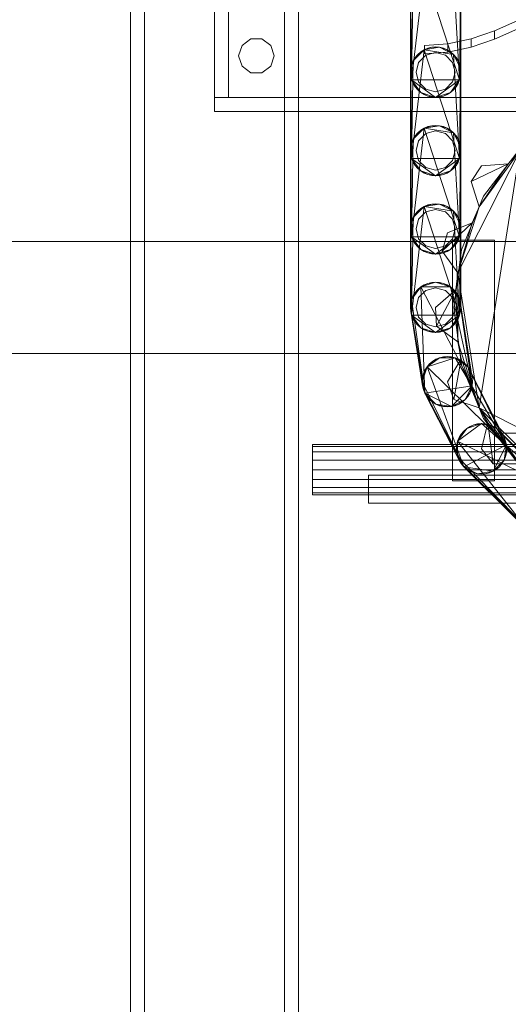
# Model space of a CAD drawing. Header units: millimetres. Extents: x -2233 to 61924, y -68080 to 6847.
# Tile 988 of 1022: x 59777 to 59951, y 1118 to 1469. Entities that reach past the tile are written whole.
import ezdxf

# ---------------------------------------------------------------- set-up
doc = ezdxf.new("R2010")
doc.units = ezdxf.units.MM
doc.layers.add('lateral_secador', color=7, linetype='Continuous', lineweight=0)

msp = doc.modelspace()

# ---------------------------------------------------------------- linework, layer by layer
at = {"layer": 'lateral_secador'}
for p, q in [((59816.134, 2556.5), (59816.134, 20)), ((59821.134, 20), (59821.134, 2556.5)), ((59871.134, 2556.5), (59871.134, 20)), ((59876.134, 20), (59876.134, 2556.5)), ((59846.134, 1491.5), (59846.134, 1441.5)), ((59851.134, 1441.5), (59851.134, 1491.5)), ((59916.575, 1447.719), (59921.048, 1486.519)), ((59921.048, 1486.519), (59933.692, 1447.719)), ((59931.497, 1484.864), (59933.692, 1447.719)), ((59916.575, 1447.719), (59917.114, 1482.586)), ((59916.134, 1450.5), (59916.245, 1479.908)), ((59916.134, 1478.5), (59916.134, 1450.5)), ((59916.575, 1447.719), (59916.245, 1479.908)), ((59934.023, 1479.908), (59933.692, 1447.719)), ((59934.023, 1479.908), (59934.134, 1450.5)), ((59934.134, 1450.5), (59934.134, 1478.5)), ((59954.467, 1469), (59946.134, 1465.272)), ((59946.134, 1465.272), (59937.801, 1462.412)), ((59954.467, 1466), (59946.134, 1462.272)), ((59946.134, 1465.272), (59946.134, 1462.272)), ((59855.997, 1460.082), (59854.784, 1456.35)), ((59859.172, 1462.389), (59855.997, 1460.082)), ((59863.096, 1462.389), (59859.172, 1462.389)), ((59866.271, 1460.082), (59863.096, 1462.389)), ((59867.484, 1456.35), (59866.271, 1460.082)), ((59929.467, 1460.613), (59921.134, 1460)), ((59921.134, 1460), (59921.134, 1457)), ((59937.801, 1462.412), (59929.467, 1460.613)), ((59929.467, 1460.613), (59929.467, 1457.613)), ((59937.801, 1462.412), (59937.801, 1459.412)), ((59946.134, 1462.272), (59937.801, 1459.412)), ((59854.784, 1456.35), (59855.997, 1452.618)), ((59866.271, 1452.618), (59867.484, 1456.35)), ((59916.575, 1419.719), (59921.048, 1458.519)), ((59917.114, 1454.586), (59921.048, 1458.519)), ((59917.114, 1454.586), (59918.771, 1456.864)), ((59918.771, 1456.864), (59917.853, 1455.79)), ((59918.771, 1456.864), (59921.048, 1458.519)), ((59919.843, 1457.781), (59918.771, 1456.864)), ((59921.634, 1456.562), (59919.072, 1454)), ((59921.048, 1458.519), (59919.843, 1457.781)), ((59921.048, 1458.519), (59923.726, 1459.389)), ((59921.048, 1458.519), (59926.542, 1459.389)), ((59922.353, 1459.059), (59921.048, 1458.519)), ((59921.048, 1458.519), (59931.497, 1456.864)), ((59921.048, 1458.519), (59933.692, 1419.719)), ((59929.467, 1457.613), (59921.134, 1457)), ((59925.134, 1457.5), (59921.634, 1456.562)), ((59923.726, 1459.389), (59922.353, 1459.059)), ((59925.134, 1459.5), (59923.726, 1459.389)), ((59923.726, 1459.389), (59926.542, 1459.389)), ((59926.542, 1459.389), (59925.134, 1459.5)), ((59928.634, 1456.562), (59925.134, 1457.5)), ((59926.542, 1459.389), (59929.22, 1458.519)), ((59927.915, 1459.059), (59926.542, 1459.389)), ((59926.542, 1459.389), (59931.497, 1456.864)), ((59929.22, 1458.519), (59927.915, 1459.059)), ((59931.196, 1454), (59928.634, 1456.562)), ((59929.22, 1458.519), (59931.497, 1456.864)), ((59930.425, 1457.781), (59929.22, 1458.519)), ((59937.801, 1459.412), (59929.467, 1457.613)), ((59931.497, 1456.864), (59930.425, 1457.781)), ((59931.497, 1456.864), (59933.153, 1454.586)), ((59932.415, 1455.79), (59931.497, 1456.864)), ((59931.497, 1456.864), (59934.023, 1451.908)), ((59931.497, 1456.864), (59933.692, 1419.719)), ((59855.997, 1452.618), (59859.172, 1450.311)), ((59863.096, 1450.311), (59866.271, 1452.618)), ((59916.245, 1451.908), (59917.114, 1454.586)), ((59916.575, 1453.281), (59916.245, 1451.908)), ((59917.114, 1454.586), (59916.575, 1453.281)), ((59916.575, 1419.719), (59917.114, 1454.586)), ((59917.853, 1455.79), (59917.114, 1454.586)), ((59919.072, 1454), (59918.134, 1450.5)), ((59932.134, 1450.5), (59931.196, 1454)), ((59933.153, 1454.586), (59932.415, 1455.79)), ((59933.153, 1454.586), (59934.023, 1451.908)), ((59933.692, 1453.281), (59933.153, 1454.586)), ((59934.023, 1451.908), (59933.692, 1453.281)), ((59859.172, 1450.311), (59863.096, 1450.311)), ((59916.134, 1422.5), (59916.245, 1451.908)), ((59916.245, 1451.908), (59916.134, 1450.5)), ((59916.134, 1450.5), (59916.134, 1422.5)), ((59916.575, 1447.719), (59916.134, 1450.5)), ((59916.134, 1450.5), (59916.245, 1449.092)), ((59916.575, 1419.719), (59916.245, 1451.908)), ((59916.245, 1449.092), (59916.575, 1447.719)), ((59918.134, 1450.5), (59919.072, 1447)), ((59931.196, 1447), (59932.134, 1450.5)), ((59934.023, 1451.908), (59933.692, 1419.719)), ((59934.134, 1450.5), (59933.692, 1447.719)), ((59933.692, 1447.719), (59934.023, 1449.092)), ((59934.023, 1451.908), (59934.134, 1422.5)), ((59934.134, 1450.5), (59934.023, 1451.908)), ((59934.023, 1449.092), (59934.134, 1450.5)), ((59934.134, 1422.5), (59934.134, 1450.5)), ((59917.853, 1445.21), (59916.575, 1447.719)), ((59916.575, 1447.719), (59917.114, 1446.414)), ((59919.843, 1443.219), (59916.575, 1447.719)), ((59925.134, 1441.5), (59916.575, 1447.719)), ((59933.692, 1447.719), (59916.575, 1447.719)), ((59917.114, 1446.414), (59917.853, 1445.21)), ((59919.072, 1447), (59921.634, 1444.438)), ((59933.692, 1447.719), (59925.134, 1441.5)), ((59928.634, 1444.438), (59931.196, 1447)), ((59933.692, 1447.719), (59930.425, 1443.219)), ((59933.692, 1447.719), (59932.415, 1445.21)), ((59932.415, 1445.21), (59933.153, 1446.414)), ((59933.153, 1446.414), (59933.692, 1447.719)), ((59919.843, 1443.219), (59917.853, 1445.21)), ((59917.853, 1445.21), (59918.771, 1444.136)), ((59918.771, 1444.136), (59919.843, 1443.219)), ((59922.353, 1441.941), (59919.843, 1443.219)), ((59919.843, 1443.219), (59921.048, 1442.481)), ((59925.134, 1441.5), (59919.843, 1443.219)), ((59921.048, 1442.481), (59922.353, 1441.941)), ((59921.634, 1444.438), (59925.134, 1443.5)), ((59925.134, 1443.5), (59928.634, 1444.438)), ((59930.425, 1443.219), (59925.134, 1441.5)), ((59930.425, 1443.219), (59927.915, 1441.941)), ((59927.915, 1441.941), (59929.22, 1442.481)), ((59929.22, 1442.481), (59930.425, 1443.219)), ((59932.415, 1445.21), (59930.425, 1443.219)), ((59930.425, 1443.219), (59931.497, 1444.136)), ((59931.497, 1444.136), (59932.415, 1445.21)), ((59846.134, 1441.5), (60176.134, 1441.5)), ((59846.134, 1441.5), (59846.134, 1436.5)), ((59846.134, 1441.5), (59851.134, 1441.5)), ((59925.134, 1441.5), (59922.353, 1441.941)), ((59922.353, 1441.941), (59923.726, 1441.611)), ((59923.726, 1441.611), (59925.134, 1441.5)), ((59927.915, 1441.941), (59925.134, 1441.5)), ((59925.134, 1441.5), (59926.542, 1441.611)), ((59926.542, 1441.611), (59927.915, 1441.941)), ((59846.134, 1436.5), (60176.134, 1436.5)), ((59925.134, 1431.5), (59923.726, 1431.389)), ((59926.542, 1431.389), (59925.134, 1431.5)), ((59916.575, 1391.719), (59921.048, 1430.519)), ((59917.114, 1426.586), (59921.048, 1430.519)), ((59917.114, 1426.586), (59918.771, 1428.864)), ((59918.771, 1428.864), (59917.853, 1427.79)), ((59918.771, 1428.864), (59921.048, 1430.519)), ((59919.843, 1429.781), (59918.771, 1428.864)), ((59921.634, 1428.562), (59919.072, 1426)), ((59921.048, 1430.519), (59919.843, 1429.781)), ((59921.048, 1430.519), (59923.726, 1431.389)), ((59921.048, 1430.519), (59926.542, 1431.389)), ((59922.353, 1431.059), (59921.048, 1430.519)), ((59921.048, 1430.519), (59931.497, 1428.864)), ((59921.048, 1430.519), (59933.692, 1391.719)), ((59925.134, 1429.5), (59921.634, 1428.562)), ((59923.726, 1431.389), (59922.353, 1431.059)), ((59923.726, 1431.389), (59926.542, 1431.389)), ((59928.634, 1428.562), (59925.134, 1429.5)), ((59926.542, 1431.389), (59929.22, 1430.519)), ((59927.915, 1431.059), (59926.542, 1431.389)), ((59926.542, 1431.389), (59931.497, 1428.864)), ((59929.22, 1430.519), (59927.915, 1431.059)), ((59931.196, 1426), (59928.634, 1428.562)), ((59929.22, 1430.519), (59931.497, 1428.864)), ((59930.425, 1429.781), (59929.22, 1430.519)), ((59931.497, 1428.864), (59930.425, 1429.781)), ((59931.497, 1428.864), (59933.153, 1426.586)), ((59932.415, 1427.79), (59931.497, 1428.864)), ((59931.497, 1428.864), (59934.023, 1423.908)), ((59931.497, 1428.864), (59933.692, 1391.719)), ((59916.245, 1423.908), (59917.114, 1426.586)), ((59916.575, 1425.281), (59916.245, 1423.908)), ((59917.114, 1426.586), (59916.575, 1425.281)), ((59916.575, 1391.719), (59917.114, 1426.586)), ((59917.853, 1427.79), (59917.114, 1426.586)), ((59919.072, 1426), (59918.134, 1422.5)), ((59932.134, 1422.5), (59931.196, 1426)), ((59933.153, 1426.586), (59932.415, 1427.79)), ((59933.153, 1426.586), (59934.023, 1423.908)), ((59933.692, 1425.281), (59933.153, 1426.586)), ((59934.023, 1423.908), (59933.692, 1425.281)), ((59916.134, 1394.5), (59916.245, 1423.908)), ((59916.245, 1423.908), (59916.134, 1422.5)), ((59916.134, 1422.5), (59916.134, 1394.5)), ((59916.575, 1419.719), (59916.134, 1422.5)), ((59916.134, 1422.5), (59916.245, 1421.092)), ((59916.575, 1391.719), (59916.245, 1423.908)), ((59916.245, 1421.092), (59916.575, 1419.719)), ((59918.134, 1422.5), (59919.072, 1419)), ((59931.196, 1419), (59932.134, 1422.5)), ((59933.107, 1378.858), (59955.273, 1422.361)), ((59934.023, 1423.908), (59933.692, 1391.719)), ((59934.134, 1422.5), (59933.692, 1419.719)), ((59933.692, 1419.719), (59934.023, 1421.092)), ((59934.023, 1423.908), (59934.134, 1394.5)), ((59934.134, 1422.5), (59934.023, 1423.908)), ((59934.023, 1421.092), (59934.134, 1422.5)), ((59934.134, 1394.5), (59934.134, 1422.5)), ((59940.745, 1402.365), (59955.273, 1422.361)), ((59940.745, 1330.635), (59955.273, 1422.361)), ((59954.919, 1422.715), (59942.285, 1406.25)), ((59955.273, 1422.361), (59951.062, 1417.806)), ((59917.853, 1417.21), (59916.575, 1419.719)), ((59916.575, 1419.719), (59917.114, 1418.414)), ((59919.843, 1415.219), (59916.575, 1419.719)), ((59925.134, 1413.5), (59916.575, 1419.719)), ((59933.692, 1419.719), (59916.575, 1419.719)), ((59917.114, 1418.414), (59917.853, 1417.21)), ((59919.072, 1419), (59921.634, 1416.438)), ((59933.692, 1419.719), (59925.134, 1413.5)), ((59928.634, 1416.438), (59931.196, 1419)), ((59933.692, 1419.719), (59930.425, 1415.219)), ((59933.692, 1419.719), (59932.415, 1417.21)), ((59932.415, 1417.21), (59933.153, 1418.414)), ((59933.153, 1418.414), (59933.692, 1419.719)), ((59937.808, 1411.435), (59951.062, 1417.806)), ((59940.745, 1402.365), (59951.062, 1417.806)), ((59951.062, 1417.806), (59941.558, 1417.05)), ((59919.843, 1415.219), (59917.853, 1417.21)), ((59917.853, 1417.21), (59918.771, 1416.136)), ((59918.771, 1416.136), (59919.843, 1415.219)), ((59922.353, 1413.941), (59919.843, 1415.219)), ((59919.843, 1415.219), (59921.048, 1414.481)), ((59925.134, 1413.5), (59919.843, 1415.219)), ((59921.048, 1414.481), (59922.353, 1413.941)), ((59921.634, 1416.438), (59925.134, 1415.5)), ((59925.134, 1413.5), (59922.353, 1413.941)), ((59922.353, 1413.941), (59923.726, 1413.611)), ((59925.134, 1415.5), (59928.634, 1416.438)), ((59930.425, 1415.219), (59925.134, 1413.5)), ((59927.915, 1413.941), (59925.134, 1413.5)), ((59926.542, 1413.611), (59927.915, 1413.941)), ((59930.425, 1415.219), (59927.915, 1413.941)), ((59927.915, 1413.941), (59929.22, 1414.481)), ((59929.22, 1414.481), (59930.425, 1415.219)), ((59932.415, 1417.21), (59930.425, 1415.219)), ((59930.425, 1415.219), (59931.497, 1416.136)), ((59931.497, 1416.136), (59932.415, 1417.21)), ((59941.558, 1417.05), (59937.808, 1411.435)), ((59923.726, 1413.611), (59925.134, 1413.5)), ((59925.134, 1413.5), (59926.542, 1413.611)), ((59937.808, 1411.435), (59940.745, 1402.365)), ((59921.048, 1402.519), (59923.726, 1403.389)), ((59921.048, 1402.519), (59926.542, 1403.389)), ((59923.726, 1403.389), (59922.353, 1403.059)), ((59925.134, 1403.5), (59923.726, 1403.389)), ((59923.726, 1403.389), (59926.542, 1403.389)), ((59926.542, 1403.389), (59925.134, 1403.5)), ((59926.542, 1403.389), (59929.22, 1402.519)), ((59927.915, 1403.059), (59926.542, 1403.389)), ((59926.542, 1403.389), (59931.497, 1400.864)), ((59942.285, 1406.25), (59934.343, 1387.076)), ((59916.575, 1363.719), (59921.048, 1402.519)), ((59917.114, 1398.586), (59921.048, 1402.519)), ((59917.114, 1398.586), (59918.771, 1400.864)), ((59918.771, 1400.864), (59917.853, 1399.79)), ((59918.771, 1400.864), (59921.048, 1402.519)), ((59919.843, 1401.781), (59918.771, 1400.864)), ((59921.634, 1400.562), (59919.072, 1398)), ((59921.048, 1402.519), (59919.843, 1401.781)), ((59922.353, 1403.059), (59921.048, 1402.519)), ((59921.048, 1402.519), (59931.497, 1400.864)), ((59921.048, 1402.519), (59933.692, 1363.719)), ((59925.134, 1401.5), (59921.634, 1400.562)), ((59928.634, 1400.562), (59925.134, 1401.5)), ((59929.22, 1402.519), (59927.915, 1403.059)), ((59931.196, 1398), (59928.634, 1400.562)), ((59929.22, 1402.519), (59931.497, 1400.864)), ((59930.425, 1401.781), (59929.22, 1402.519)), ((59931.497, 1400.864), (59930.425, 1401.781)), ((59931.497, 1400.864), (59933.153, 1398.586)), ((59932.415, 1399.79), (59931.497, 1400.864)), ((59931.497, 1400.864), (59934.023, 1395.908)), ((59931.497, 1400.864), (59933.692, 1363.719)), ((59933.107, 1378.858), (59940.745, 1402.365)), ((59940.745, 1402.365), (59938.148, 1396.732)), ((59916.245, 1395.908), (59917.114, 1398.586)), ((59916.575, 1397.281), (59916.245, 1395.908)), ((59917.114, 1398.586), (59916.575, 1397.281)), ((59916.575, 1363.719), (59917.114, 1398.586)), ((59917.853, 1399.79), (59917.114, 1398.586)), ((59919.072, 1398), (59918.134, 1394.5)), ((59927.511, 1386.576), (59938.148, 1396.732)), ((59938.148, 1396.732), (59929.343, 1393.075)), ((59932.134, 1394.5), (59931.196, 1398)), ((59933.153, 1398.586), (59932.415, 1399.79)), ((59933.107, 1378.858), (59938.148, 1396.732)), ((59933.153, 1398.586), (59934.023, 1395.908)), ((59933.692, 1397.281), (59933.153, 1398.586)), ((59934.023, 1395.908), (59933.692, 1397.281)), ((59916.134, 1366.5), (59916.245, 1395.908)), ((59916.245, 1395.908), (59916.134, 1394.5)), ((59916.134, 1394.5), (59916.134, 1366.5)), ((59916.575, 1391.719), (59916.134, 1394.5)), ((59916.134, 1394.5), (59916.245, 1393.092)), ((59916.575, 1363.719), (59916.245, 1395.908)), ((59916.245, 1393.092), (59916.575, 1391.719)), ((59918.134, 1394.5), (59919.072, 1391)), ((59929.343, 1393.075), (59927.511, 1386.576)), ((59931.196, 1391), (59932.134, 1394.5)), ((59934.023, 1395.908), (59933.692, 1363.719)), ((59934.134, 1394.5), (59933.692, 1391.719)), ((59933.692, 1391.719), (59934.023, 1393.092)), ((59934.023, 1395.908), (59934.134, 1366.5)), ((59934.134, 1394.5), (59934.023, 1395.908)), ((59934.023, 1393.092), (59934.134, 1394.5)), ((59934.134, 1366.5), (59934.134, 1394.5)), ((40811.134, 1390), (60111.134, 1390)), ((59917.853, 1389.21), (59916.575, 1391.719)), ((59916.575, 1391.719), (59917.114, 1390.414)), ((59919.843, 1387.219), (59916.575, 1391.719)), ((59925.134, 1385.5), (59916.575, 1391.719)), ((59933.692, 1391.719), (59916.575, 1391.719)), ((59917.114, 1390.414), (59917.853, 1389.21)), ((59919.072, 1391), (59921.634, 1388.438)), ((59933.692, 1391.719), (59925.134, 1385.5)), ((59928.634, 1388.438), (59931.196, 1391)), ((59933.692, 1391.719), (59930.425, 1387.219)), ((59931.134, 1390.5), (59946.134, 1390.5)), ((59931.134, 1390.5), (59931.134, 1304.5)), ((59933.692, 1391.719), (59932.415, 1389.21)), ((59932.415, 1389.21), (59933.153, 1390.414)), ((59933.153, 1390.414), (59933.692, 1391.719)), ((59946.134, 1304.5), (59946.134, 1390.5)), ((59919.843, 1387.219), (59917.853, 1389.21)), ((59917.853, 1389.21), (59918.771, 1388.136)), ((59918.771, 1388.136), (59919.843, 1387.219)), ((59922.353, 1385.941), (59919.843, 1387.219)), ((59919.843, 1387.219), (59921.048, 1386.481)), ((59925.134, 1385.5), (59919.843, 1387.219)), ((59921.048, 1386.481), (59922.353, 1385.941)), ((59921.634, 1388.438), (59925.134, 1387.5)), ((59925.134, 1385.5), (59922.353, 1385.941)), ((59922.353, 1385.941), (59923.726, 1385.611)), ((59925.134, 1387.5), (59928.634, 1388.438)), ((59930.425, 1387.219), (59925.134, 1385.5)), ((59927.915, 1385.941), (59925.134, 1385.5)), ((59926.542, 1385.611), (59927.915, 1385.941)), ((59927.511, 1386.576), (59933.107, 1378.858)), ((59930.425, 1387.219), (59927.915, 1385.941)), ((59927.915, 1385.941), (59929.22, 1386.481)), ((59929.22, 1386.481), (59930.425, 1387.219)), ((59932.415, 1389.21), (59930.425, 1387.219)), ((59930.425, 1387.219), (59931.497, 1388.136)), ((59931.497, 1388.136), (59932.415, 1389.21)), ((59934.343, 1387.076), (59931.634, 1366.5)), ((59923.726, 1385.611), (59925.134, 1385.5)), ((59925.134, 1385.5), (59926.542, 1385.611)), ((59933.107, 1378.858), (59932.378, 1372.698)), ((59933.107, 1354.142), (59933.107, 1378.858)), ((59940.745, 1330.635), (59933.107, 1378.858)), ((59919.843, 1373.781), (59925.134, 1375.5)), ((59922.353, 1375.059), (59925.134, 1375.5)), ((59923.726, 1375.389), (59922.353, 1375.059)), ((59925.134, 1375.5), (59923.726, 1375.389)), ((59925.134, 1375.5), (59927.915, 1375.059)), ((59926.542, 1375.389), (59925.134, 1375.5)), ((59925.134, 1375.5), (59930.425, 1373.781)), ((59927.915, 1375.059), (59926.542, 1375.389)), ((59916.575, 1369.281), (59919.843, 1373.781)), ((59916.575, 1369.281), (59917.853, 1371.79)), ((59917.853, 1371.79), (59917.114, 1370.586)), ((59917.853, 1371.79), (59919.843, 1373.781)), ((59918.771, 1372.864), (59917.853, 1371.79)), ((59919.843, 1373.781), (59918.771, 1372.864)), ((59921.634, 1372.562), (59919.072, 1370)), ((59919.843, 1373.781), (59922.353, 1375.059)), ((59921.048, 1374.519), (59919.843, 1373.781)), ((59919.843, 1373.781), (59930.425, 1373.781)), ((59921.323, 1335.839), (59919.843, 1373.781)), ((59919.843, 1373.781), (59938.232, 1338.517)), ((59922.353, 1375.059), (59921.048, 1374.519)), ((59925.134, 1373.5), (59921.634, 1372.562)), ((59928.634, 1372.562), (59925.134, 1373.5)), ((59932.378, 1372.698), (59925.134, 1366.5)), ((59925.4, 1359.753), (59932.378, 1372.698)), ((59927.915, 1375.059), (59930.425, 1373.781)), ((59929.22, 1374.519), (59927.915, 1375.059)), ((59931.196, 1370), (59928.634, 1372.562)), ((59930.425, 1373.781), (59929.22, 1374.519)), ((59930.425, 1373.781), (59932.415, 1371.79)), ((59931.497, 1372.864), (59930.425, 1373.781)), ((59930.425, 1373.781), (59933.692, 1369.281)), ((59930.425, 1373.781), (59938.232, 1338.517)), ((59932.415, 1371.79), (59931.497, 1372.864)), ((59933.107, 1354.142), (59932.378, 1372.698)), ((59932.415, 1371.79), (59933.692, 1369.281)), ((59933.153, 1370.586), (59932.415, 1371.79)), ((59916.134, 1366.5), (59916.575, 1369.281)), ((59916.575, 1369.281), (59916.245, 1367.908)), ((59917.114, 1370.586), (59916.575, 1369.281)), ((59921.323, 1335.839), (59916.575, 1369.281)), ((59919.072, 1370), (59918.134, 1366.5)), ((59932.134, 1366.5), (59931.196, 1370)), ((59933.692, 1369.281), (59933.153, 1370.586)), ((59933.692, 1369.281), (59938.232, 1341.332)), ((59934.023, 1367.908), (59933.692, 1369.281)), ((59933.692, 1369.281), (59938.232, 1338.517)), ((59916.245, 1367.908), (59916.134, 1366.5)), ((59916.575, 1363.719), (59916.134, 1366.5)), ((59916.134, 1366.5), (59916.245, 1365.092)), ((59920.454, 1338.517), (59916.134, 1366.5)), ((59921.323, 1335.839), (59916.134, 1366.5)), ((59916.245, 1365.092), (59916.575, 1363.719)), ((59916.245, 1365.092), (59920.454, 1338.517)), ((59918.134, 1366.5), (59919.072, 1363)), ((59925.134, 1366.5), (59925.4, 1359.753)), ((59931.196, 1363), (59932.134, 1366.5)), ((59931.634, 1366.5), (59934.343, 1345.924)), ((59934.134, 1366.5), (59933.692, 1363.719)), ((59933.692, 1363.719), (59934.023, 1365.092)), ((59938.232, 1341.332), (59934.023, 1367.908)), ((59934.023, 1365.092), (59934.134, 1366.5)), ((59917.853, 1361.21), (59916.575, 1363.719)), ((59916.575, 1363.719), (59917.114, 1362.414)), ((59919.843, 1359.219), (59916.575, 1363.719)), ((59925.134, 1357.5), (59916.575, 1363.719)), ((59933.692, 1363.719), (59916.575, 1363.719)), ((59917.114, 1362.414), (59917.853, 1361.21)), ((59919.843, 1359.219), (59917.853, 1361.21)), ((59917.853, 1361.21), (59918.771, 1360.136)), ((59919.072, 1363), (59921.634, 1360.438)), ((59933.692, 1363.719), (59925.134, 1357.5)), ((59928.634, 1360.438), (59931.196, 1363)), ((59933.692, 1363.719), (59930.425, 1359.219)), ((59932.415, 1361.21), (59930.425, 1359.219)), ((59931.497, 1360.136), (59932.415, 1361.21)), ((59933.692, 1363.719), (59932.415, 1361.21)), ((59932.415, 1361.21), (59933.153, 1362.414)), ((59933.153, 1362.414), (59933.692, 1363.719)), ((59918.771, 1360.136), (59919.843, 1359.219)), ((59922.353, 1357.941), (59919.843, 1359.219)), ((59919.843, 1359.219), (59921.048, 1358.481)), ((59925.134, 1357.5), (59919.843, 1359.219)), ((59921.048, 1358.481), (59922.353, 1357.941)), ((59921.634, 1360.438), (59925.134, 1359.5)), ((59925.134, 1357.5), (59922.353, 1357.941)), ((59922.353, 1357.941), (59923.726, 1357.611)), ((59923.726, 1357.611), (59925.134, 1357.5)), ((59925.134, 1359.5), (59928.634, 1360.438)), ((59930.425, 1359.219), (59925.134, 1357.5)), ((59927.915, 1357.941), (59925.134, 1357.5)), ((59925.134, 1357.5), (59926.542, 1357.611)), ((59925.4, 1359.753), (59933.107, 1354.142)), ((59926.542, 1357.611), (59927.915, 1357.941)), ((59930.425, 1359.219), (59927.915, 1357.941)), ((59927.915, 1357.941), (59929.22, 1358.481)), ((59929.22, 1358.481), (59930.425, 1359.219)), ((59930.425, 1359.219), (59931.497, 1360.136)), ((59940.745, 1330.635), (59933.107, 1354.142)), ((59933.107, 1354.142), (59934.317, 1348.058)), ((40811.134, 1350), (60111.134, 1350)), ((59922.062, 1345.215), (59926.562, 1348.484)), ((59922.062, 1345.215), (59932.124, 1348.484)), ((59922.062, 1345.215), (59924.054, 1347.206)), ((59924.054, 1347.206), (59922.98, 1346.288)), ((59924.054, 1347.206), (59926.562, 1348.484)), ((59925.257, 1347.944), (59924.054, 1347.206)), ((59926.562, 1348.484), (59925.257, 1347.944)), ((59926.562, 1348.484), (59929.343, 1348.925)), ((59927.935, 1348.814), (59926.562, 1348.484)), ((59926.562, 1348.484), (59932.124, 1348.484)), ((59929.343, 1348.925), (59927.935, 1348.814)), ((59929.343, 1348.925), (59932.124, 1348.484)), ((59930.751, 1348.814), (59929.343, 1348.925)), ((59934.317, 1348.058), (59929.343, 1339.925)), ((59932.124, 1348.484), (59930.751, 1348.814)), ((59931.681, 1333.589), (59934.317, 1348.058)), ((59932.124, 1348.484), (59934.634, 1347.206)), ((59933.429, 1347.944), (59932.124, 1348.484)), ((59932.124, 1348.484), (59936.624, 1345.215)), ((59932.124, 1348.484), (59950.448, 1317.358)), ((59934.634, 1347.206), (59933.429, 1347.944)), ((59940.745, 1330.635), (59934.317, 1348.058)), ((59934.634, 1347.206), (59936.624, 1345.215)), ((59935.706, 1346.288), (59934.634, 1347.206)), ((59920.343, 1339.925), (59922.062, 1345.215)), ((59920.784, 1342.706), (59922.062, 1345.215)), ((59921.323, 1344.01), (59920.784, 1342.706)), ((59922.062, 1345.215), (59921.323, 1344.01)), ((59922.98, 1346.288), (59922.062, 1345.215)), ((59935.194, 1309.587), (59922.062, 1345.215)), ((59922.062, 1345.215), (59950.448, 1317.358)), ((59934.343, 1345.924), (59942.285, 1326.75)), ((59936.624, 1345.215), (59935.706, 1346.288)), ((59936.624, 1345.215), (59949.577, 1320.036)), ((59937.362, 1344.01), (59936.624, 1345.215)), ((59936.624, 1345.215), (59950.448, 1317.358)), ((59949.577, 1320.036), (59937.362, 1344.01)), ((59920.343, 1339.925), (59920.784, 1342.706)), ((59920.454, 1341.332), (59920.343, 1339.925)), ((59920.784, 1342.706), (59920.454, 1341.332)), ((59938.232, 1341.332), (59938.232, 1338.517)), ((59938.343, 1339.925), (59938.232, 1341.332)), ((59920.784, 1337.143), (59920.343, 1339.925)), ((59920.343, 1339.925), (59920.454, 1338.517)), ((59935.194, 1309.587), (59920.343, 1339.925)), ((59920.454, 1338.517), (59920.784, 1337.143)), ((59921.323, 1335.839), (59920.454, 1338.517)), ((59933.54, 1311.865), (59920.784, 1337.143)), ((59920.784, 1337.143), (59921.323, 1335.839)), ((59935.194, 1309.587), (59920.784, 1337.143)), ((59938.232, 1338.517), (59921.323, 1335.839)), ((59929.343, 1339.925), (59931.681, 1333.589)), ((59938.232, 1338.517), (59930.751, 1331.035)), ((59938.232, 1338.517), (59935.706, 1333.561)), ((59938.232, 1338.517), (59937.362, 1335.839)), ((59937.362, 1335.839), (59937.903, 1337.143)), ((59937.903, 1337.143), (59938.232, 1338.517)), ((59938.232, 1338.517), (59938.343, 1339.925)), ((59921.323, 1335.839), (59933.54, 1311.865)), ((59922.98, 1333.561), (59921.323, 1335.839)), ((59921.323, 1335.839), (59922.062, 1334.635)), ((59925.257, 1331.906), (59921.323, 1335.839)), ((59930.751, 1331.035), (59921.323, 1335.839)), ((59922.062, 1334.635), (59922.98, 1333.561)), ((59925.257, 1331.906), (59922.98, 1333.561)), ((59922.98, 1333.561), (59924.054, 1332.643)), ((59935.706, 1333.561), (59930.751, 1331.035)), ((59931.681, 1333.589), (59940.745, 1330.635)), ((59935.706, 1333.561), (59933.429, 1331.906)), ((59934.634, 1332.643), (59935.706, 1333.561)), ((59937.362, 1335.839), (59935.706, 1333.561)), ((59935.706, 1333.561), (59936.624, 1334.635)), ((59936.624, 1334.635), (59937.362, 1335.839)), ((59924.054, 1332.643), (59925.257, 1331.906)), ((59927.935, 1331.035), (59925.257, 1331.906)), ((59925.257, 1331.906), (59926.562, 1331.365)), ((59930.751, 1331.035), (59925.257, 1331.906)), ((59926.562, 1331.365), (59927.935, 1331.035)), ((59930.751, 1331.035), (59927.935, 1331.035)), ((59927.935, 1331.035), (59929.343, 1330.925)), ((59929.343, 1330.925), (59930.751, 1331.035)), ((59933.429, 1331.906), (59930.751, 1331.035)), ((59930.751, 1331.035), (59932.124, 1331.365)), ((59932.124, 1331.365), (59933.429, 1331.906)), ((59933.429, 1331.906), (59934.634, 1332.643)), ((59955.273, 1310.639), (59940.745, 1330.635)), ((59940.745, 1330.635), (59943.775, 1325.223)), ((59975.269, 1296.11), (59940.745, 1330.635)), ((60023.491, 1288.473), (59940.745, 1330.635)), ((59942.285, 1326.75), (59954.919, 1310.285)), ((59932.999, 1318.732), (59941.558, 1324.95)), ((59932.999, 1318.732), (59936.269, 1323.232)), ((59934.276, 1321.24), (59936.269, 1323.232)), ((59936.269, 1323.232), (59935.194, 1322.314)), ((59936.269, 1323.232), (59941.558, 1324.95)), ((59936.269, 1323.232), (59938.776, 1324.51)), ((59937.472, 1323.969), (59936.269, 1323.232)), ((59938.776, 1324.51), (59937.472, 1323.969)), ((59938.776, 1324.51), (59941.558, 1324.95)), ((59940.151, 1324.84), (59938.776, 1324.51)), ((59941.558, 1324.95), (59940.151, 1324.84)), ((59943.775, 1325.223), (59941.558, 1315.95)), ((59941.558, 1324.95), (59944.339, 1324.51)), ((59942.966, 1324.84), (59941.558, 1324.95)), ((59941.558, 1324.95), (59946.849, 1323.232)), ((59941.558, 1324.95), (59968.603, 1301.01)), ((59944.339, 1324.51), (59942.966, 1324.84)), ((59945.739, 1310.647), (59943.775, 1325.223)), ((59955.273, 1310.639), (59943.775, 1325.223)), ((59944.339, 1324.51), (59946.849, 1323.232)), ((59945.644, 1323.969), (59944.339, 1324.51)), ((59946.849, 1323.232), (59945.644, 1323.969)), ((59946.849, 1323.232), (59966.948, 1303.288)), ((59947.923, 1322.314), (59946.849, 1323.232)), ((59946.849, 1323.232), (59968.603, 1301.01)), ((59932.999, 1318.732), (59934.276, 1321.24)), ((59933.54, 1320.036), (59932.999, 1318.732)), ((59934.276, 1321.24), (59933.54, 1320.036)), ((59935.194, 1322.314), (59934.276, 1321.24)), ((59946.134, 1321.5), (60076.134, 1321.5)), ((59946.134, 1321.5), (59946.134, 1306.5)), ((59966.948, 1303.288), (59947.923, 1322.314)), ((59949.577, 1320.036), (59950.448, 1317.358)), ((59950.118, 1318.732), (59949.577, 1320.036)), ((59881.134, 1316.815), (59881.134, 1317.5)), ((59881.134, 1317.5), (60131.134, 1317.5)), ((59881.134, 1314.864), (59881.134, 1316.815)), ((59881.134, 1316.815), (60131.134, 1316.815)), ((59932.558, 1315.95), (59932.999, 1318.732)), ((59932.669, 1317.358), (59932.558, 1315.95)), ((59932.999, 1313.169), (59932.558, 1315.95)), ((59932.558, 1315.95), (59932.669, 1314.543)), ((59932.999, 1318.732), (59932.669, 1317.358)), ((59932.999, 1313.169), (59932.999, 1318.732)), ((59956.499, 1288.906), (59932.999, 1318.732)), ((59932.999, 1318.732), (59968.603, 1301.01)), ((59950.448, 1317.358), (59935.194, 1309.587)), ((59941.558, 1315.95), (59945.739, 1310.647)), ((59950.448, 1317.358), (59945.644, 1307.931)), ((59950.448, 1317.358), (59949.577, 1311.865)), ((59950.448, 1317.358), (59950.118, 1318.732)), ((59950.448, 1317.358), (59950.448, 1314.543)), ((59950.558, 1315.95), (59950.448, 1317.358)), ((59950.448, 1314.543), (59950.558, 1315.95)), ((59881.134, 1311.944), (59881.134, 1314.864)), ((59881.134, 1314.864), (60131.134, 1314.864)), ((59881.134, 1308.5), (59881.134, 1311.944)), ((59881.134, 1311.944), (60131.134, 1311.944)), ((59932.669, 1314.543), (59932.999, 1313.169)), ((59934.276, 1310.66), (59932.999, 1313.169)), ((59932.999, 1313.169), (59933.54, 1311.865)), ((59956.499, 1288.906), (59932.999, 1313.169)), ((59950.448, 1314.543), (59949.577, 1311.865)), ((59949.577, 1311.865), (59950.118, 1313.169)), ((59950.118, 1313.169), (59950.448, 1314.543)), ((59881.134, 1305.056), (59881.134, 1308.5)), ((60131.134, 1308.5), (59881.134, 1308.5)), ((59933.54, 1311.865), (59934.276, 1310.66)), ((59935.194, 1309.587), (59933.54, 1311.865)), ((59954.22, 1290.561), (59934.276, 1310.66)), ((59934.276, 1310.66), (59935.194, 1309.587)), ((59956.499, 1288.906), (59934.276, 1310.66)), ((59935.194, 1309.587), (59954.22, 1290.561)), ((59937.472, 1307.931), (59935.194, 1309.587)), ((59935.194, 1309.587), (59936.269, 1308.669)), ((59940.151, 1307.061), (59935.194, 1309.587)), ((59945.644, 1307.931), (59935.194, 1309.587)), ((59936.269, 1308.669), (59937.472, 1307.931)), ((59949.577, 1311.865), (59945.644, 1307.931)), ((59947.923, 1309.587), (59945.644, 1307.931)), ((59945.644, 1307.931), (59946.849, 1308.669)), ((59945.739, 1310.647), (59955.273, 1310.639)), ((59946.849, 1308.669), (59947.923, 1309.587)), ((59949.577, 1311.865), (59947.923, 1309.587)), ((59947.923, 1309.587), (59948.839, 1310.66)), ((59948.839, 1310.66), (59949.577, 1311.865)), ((59881.134, 1305.056), (59881.134, 1302.136)), ((59881.134, 1305.056), (60131.134, 1305.056)), ((59901.134, 1306.5), (60131.134, 1306.5)), ((59901.134, 1306.5), (59901.134, 1296.5)), ((59940.151, 1307.061), (59937.472, 1307.931)), ((59937.472, 1307.931), (59938.776, 1307.391)), ((59938.776, 1307.391), (59940.151, 1307.061)), ((59945.644, 1307.931), (59940.151, 1307.061)), ((59942.966, 1307.061), (59940.151, 1307.061)), ((59940.151, 1307.061), (59941.558, 1306.95)), ((59941.558, 1306.95), (59942.966, 1307.061)), ((59945.644, 1307.931), (59942.966, 1307.061)), ((59942.966, 1307.061), (59944.339, 1307.391)), ((59944.339, 1307.391), (59945.644, 1307.931)), ((59946.134, 1306.5), (60076.134, 1306.5)), ((59881.134, 1302.136), (59881.134, 1300.185)), ((59881.134, 1302.136), (60131.134, 1302.136)), ((59931.134, 1304.5), (59946.134, 1304.5)), ((59881.134, 1300.185), (59881.134, 1299.5)), ((59881.134, 1300.185), (60131.134, 1300.185)), ((59881.134, 1299.5), (60131.134, 1299.5)), ((59901.134, 1296.5), (60131.134, 1296.5))]:
    msp.add_line(p, q, dxfattribs=at)

doc.saveas('drawing.dxf')
